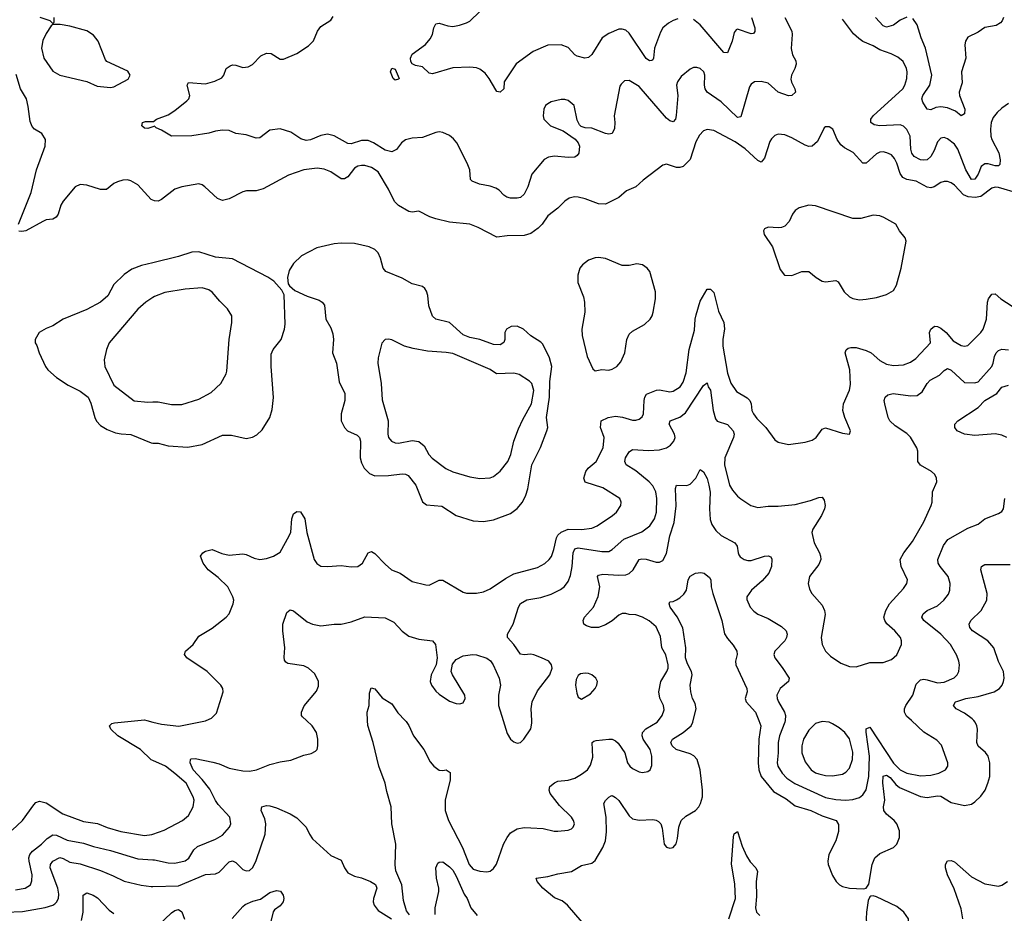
# Model space of a CAD drawing. Header units: inches. Extents: x 1834610 to 2027685, y 642842 to 774116.
# Tile 346 of 632: x 1959214 to 1965024, y 688862 to 694137. Entities that reach past the tile are written whole.
import ezdxf

# ---------------------------------------------------------------- set-up
doc = ezdxf.new("R2010")
doc.units = ezdxf.units.IN
doc.header["$MEASUREMENT"] = 0
for name, color, linetype in [('B9658', 7, 'Continuous'), ('B9659', 7, 'Continuous'), ('B9668', 7, 'Continuous'), ('B9669', 7, 'Continuous')]:
    doc.layers.add(name, color=color, linetype=linetype)

msp = doc.modelspace()

# ---------------------------------------------------------------- linework, layer by layer
at = {"layer": 'B9658', "color": 5}
for points, elevation in [([(1960000, 689764.3), (1959990, 689768.9), (1959926.6, 689830), (1959792.6, 689910), (1959751.3, 689950), (1959743.7, 689970), (1959757.2, 689982.8), (1959773.3, 689986.7), (1959911, 690000)], 380), ([(1959965, 690000), (1960000, 689991.2)], 380), ([(1959170, 689353.7), (1959231.1, 689410), (1959296.6, 689503.4), (1959310, 689515.6), (1959330, 689523.6), (1959370, 689513.6), (1959468.5, 689450), (1959590, 689403.5), (1959672.8, 689392.8), (1959730, 689369.4), (1959810, 689345.3), (1959950, 689322), (1959993.3, 689326.7), (1960000, 689329.1)], 380), ([(1959190, 689001.6), (1959246.6, 689010), (1959276.8, 689030), (1959286.1, 689053.9), (1959288.2, 689090), (1959270.5, 689170), (1959268.4, 689190), (1959273.6, 689210), (1959289.9, 689230.1), (1959341.6, 689270), (1959376.1, 689303.9), (1959410, 689324.7), (1959430, 689323), (1959494.5, 689294.5), (1959590, 689277.4), (1959650, 689255.9), (1959750, 689233.6), (1959910, 689184.8), (1960000, 689178.5)], 360), ([(1959130, 688869.5), (1959230, 688873.8), (1959363.5, 688896.5), (1959409.2, 688910.8), (1959421.3, 688918.7), (1959431.7, 688928.3), (1959442.3, 688950), (1959445.5, 688974.5), (1959439.6, 689010), (1959393.7, 689130), (1959396.2, 689150), (1959409.8, 689170), (1959450, 689191), (1959470, 689185.8), (1959510, 689164.6), (1959570, 689155.1), (1959690, 689115), (1959764.6, 689084.6), (1959830, 689051.2), (1959930, 689028.4), (1959990, 689019.7), (1960000, 689020)], 340), ([(1959579.2, 688820.8), (1959588.2, 688870), (1959588.4, 688970), (1959610, 688982.6), (1959648, 688970), (1959673.4, 688953.4), (1959741.7, 688881.7), (1959770, 688860.9)], 320)]:
    msp.add_lwpolyline(points, dxfattribs=dict(at, elevation=elevation))
at = {"layer": 'B9659', "color": 5}
for points, elevation in [([(1959333, 694153), (1959392, 694132), (1959410, 694114), (1959418, 694122), (1959418, 694150)], 380), ([(1959206.6, 692930), (1959282.2, 693117.8), (1959312.6, 693250), (1959363.6, 693390), (1959366.6, 693430), (1959344.5, 693464.5), (1959301.2, 693490), (1959287, 693507), (1959275.8, 693535.8), (1959264.6, 693624.6), (1959254, 693670), (1959218.4, 693730), (1959193.1, 693813.1)], 380), ([(1960000, 693504.5), (1959970, 693494), (1959950, 693497.2), (1959934, 693510), (1959939, 693530), (1959956.3, 693536.3), (1960000, 693536)], 360), ([(1960000, 693071.7), (1959990, 693076.3), (1959910, 693162.9), (1959870, 693185.6), (1959850, 693191.5), (1959822, 693190), (1959790, 693179.6), (1959770.3, 693169.7), (1959725.8, 693134.2), (1959690, 693135.8), (1959610, 693160.5), (1959570, 693165.1), (1959542, 693150), (1959470, 693065.6), (1959457.3, 693042.7), (1959440.4, 692990), (1959428.7, 692971.3), (1959410, 692960.7), (1959370, 692955.1), (1959350, 692946.3), (1959250, 692891.6), (1959227, 692887), (1959209.4, 692889.4)], 380), ([(1960000, 692702.9), (1959932.9, 692687.1), (1959875.6, 692664.4), (1959830, 692632.2), (1959770, 692574.7), (1959733.6, 692506.4), (1959690.1, 692469.9), (1959610, 692426.6), (1959470.6, 692370), (1959410, 692329.6), (1959370, 692314), (1959328.2, 692290), (1959304.7, 692250), (1959304.7, 692230), (1959314.9, 692214.9), (1959328.2, 692170), (1959366, 692090), (1959380.4, 692070), (1959430, 692025.3), (1959499.1, 691979.1), (1959570, 691944.9), (1959617.3, 691910), (1959634.5, 691874.5), (1959656.5, 691790), (1959667.5, 691767.5), (1959690, 691742), (1959730, 691719), (1959779.3, 691699.3), (1959812, 691692), (1959870, 691688.3), (1959990, 691638.6), (1960000, 691638.5)], 420), ([(1960000, 692496.8), (1959957.6, 692470), (1959911.1, 692428.9), (1959742, 692230), (1959725.7, 692190), (1959712.8, 692130), (1959715.3, 692090), (1959770, 691980.5), (1959890, 691887.4), (1959970, 691880.3), (1960000, 691880.6)], 440), ([(1959911, 690000), (1959950, 690003.8), (1959965, 690000)], 380)]:
    msp.add_lwpolyline(points, dxfattribs=dict(at, elevation=elevation))
at = {"layer": 'B9659', "color": 5, "elevation": 380}
msp.add_lwpolyline([(1959452, 694108), (1959410, 694108), (1959399.6, 694100.4), (1959370, 694055.3), (1959350, 694014), (1959342, 693970), (1959356.9, 693910), (1959410, 693832.7), (1959450, 693810.2), (1959610, 693772), (1959670, 693744.6), (1959750, 693736.5), (1959770, 693741.1), (1959854.8, 693785.2), (1959866.3, 693810), (1959852.5, 693832.5), (1959729, 693890), (1959719.5, 693899.5), (1959677, 694010), (1959650, 694046), (1959610, 694072.3), (1959510, 694098)], close=True, dxfattribs=at)
at = {"layer": 'B9668', "color": 5}
for points, elevation in [([(1960000, 689178.5), (1960010, 689177.8), (1960090, 689160.2), (1960130, 689158), (1960190, 689171.4), (1960211.7, 689188.3), (1960242.1, 689237.9), (1960262.6, 689257.4), (1960370, 689299.2), (1960410, 689323.6), (1960452, 689370), (1960459.3, 689390), (1960453.5, 689430), (1960385.5, 689505.5), (1960368.7, 689528.7), (1960334.9, 689594.9), (1960291.3, 689651.3), (1960237.8, 689710), (1960220.4, 689750), (1960220.9, 689770), (1960225.7, 689774.3), (1960250, 689775.8), (1960353.7, 689753.7), (1960390, 689744.1), (1960450, 689719.7), (1960490, 689711.2), (1960530, 689703.5), (1960570, 689702), (1960610.8, 689709.2), (1960690, 689741.3), (1960750, 689757), (1960813, 689767), (1960890, 689796.3), (1960934.8, 689805.2), (1960960.2, 689819.8), (1960969, 689830), (1960972.7, 689850), (1960972.3, 689890), (1960964.5, 689930), (1960939.6, 689970), (1960906.7, 690000)], 360), ([(1960000, 689991.2), (1960050, 689978.6), (1960152.1, 689967.9), (1960310, 689998.4), (1960313.6, 690000)], 380), ([(1961513.4, 688853.4), (1961496.6, 688876.6), (1961478, 688938), (1961468.5, 689030), (1961433.2, 689113.2), (1961428.7, 689148.7), (1961432.8, 689270), (1961409.8, 689390), (1961406, 689490), (1961380.7, 689580.7), (1961371.5, 689631.5), (1961333.5, 689730), (1961300.3, 689870), (1961268.3, 689971.7), (1961266.6, 690000)], 340), ([(1961488.8, 690000), (1961494.2, 689994.2), (1961510, 689970.4), (1961536.9, 689910), (1961599.1, 689830), (1961635.6, 689755.6), (1961657, 689730), (1961690, 689707.4), (1961710, 689704.9), (1961730, 689708.5), (1961754, 689694), (1961754.2, 689650), (1961725.1, 689530), (1961724.3, 689470), (1961745, 689410), (1961827.9, 689250), (1961866.1, 689150), (1961890, 689122.7), (1961929.8, 689110.2), (1961970, 689106.5), (1961990, 689111.8), (1962010, 689126), (1962027.9, 689152.1), (1962068.7, 689270), (1962089.8, 689310), (1962110, 689338.3), (1962150, 689360.2), (1962190, 689368), (1962230, 689367.8), (1962302.3, 689362.3), (1962367.1, 689347.1), (1962390, 689346.7), (1962450, 689352.7), (1962470, 689360.5), (1962480.9, 689370), (1962487.3, 689390), (1962482.4, 689410), (1962469.6, 689430), (1962398.5, 689498.5), (1962344.4, 689570), (1962338.3, 689590), (1962342.4, 689610), (1962370, 689633.1), (1962390, 689641.5), (1962450, 689649.2), (1962490, 689660.2), (1962530, 689682.8), (1962564, 689710), (1962582.6, 689737.4), (1962596, 689784), (1962593, 689870), (1962601.5, 689878.5), (1962616.6, 689883.4), (1962691, 689891), (1962710.1, 689890.1), (1962730, 689880.3), (1962746, 689866), (1962784.9, 689810), (1962800.9, 689750), (1962814.4, 689730), (1962830, 689717), (1962870, 689697.6), (1962890, 689692.7), (1962921.5, 689698.5), (1962934, 689710), (1962944.5, 689735.5), (1962943.5, 689790), (1962933.6, 689830), (1962893.6, 689890), (1962886.8, 689910), (1962889.8, 689930), (1962908, 689952), (1962976, 689990), (1962983.6, 690000)], 340), ([(1962066.3, 690000), (1962090, 689922.8), (1962110, 689890.8), (1962130, 689874.8), (1962150, 689866.8), (1962170, 689871), (1962189, 689890), (1962229.6, 689950.4), (1962236.2, 689983.8), (1962235.3, 690000)], 360), ([(1962533.6, 688810), (1962445.7, 688910), (1962415.5, 688935.5), (1962370, 688953.6), (1962301.7, 689010), (1962267.3, 689050), (1962262, 689070), (1962330, 689079.4), (1962390, 689095.3), (1962470, 689108.6), (1962530, 689144.7), (1962590, 689158.9), (1962610, 689173.7), (1962655, 689250), (1962670, 689290.8), (1962676, 689344), (1962674.2, 689430), (1962661.5, 689510), (1962670.9, 689529.1), (1962690, 689548.2), (1962704.6, 689555.4), (1962710, 689557.6), (1962730, 689545.7), (1962750, 689527.4), (1962810, 689437), (1962830, 689420.9), (1962870, 689412.3), (1962950, 689416.5), (1962970, 689413.1), (1962984, 689404), (1962996.4, 689390), (1963004.6, 689364.6), (1963017.1, 689270), (1963030, 689253.4), (1963050, 689246), (1963070, 689250.5), (1963087, 689273), (1963096.6, 689303.4), (1963103.5, 689370), (1963117.7, 689410), (1963144.7, 689435.3), (1963201.5, 689470), (1963220.8, 689490), (1963232.2, 689510), (1963243, 689550), (1963244.1, 689590), (1963229.2, 689710), (1963211.3, 689770), (1963191.4, 689791.4), (1963170, 689802.9), (1963087.6, 689830), (1963064.9, 689850), (1963056.5, 689870), (1963065.3, 689890), (1963130, 689930.1), (1963177, 689970), (1963186.4, 689990), (1963188.8, 690000)], 320), ([(1963575.8, 690000), (1963587.2, 689970), (1963575.4, 689890), (1963572.4, 689750), (1963576.1, 689710), (1963590.1, 689670.1), (1963661.3, 689581.3), (1963737.8, 689537.8), (1963790, 689496.9), (1963882, 689470), (1963950, 689437.6), (1964031.7, 689410), (1964046.8, 689386.8), (1964046.2, 689346.2), (1964029.4, 689290), (1963989.3, 689210), (1963982.9, 689170), (1963985.4, 689150), (1964010, 689086.4), (1964031.4, 689050), (1964050.8, 689030.8), (1964070, 689019.7), (1964110, 689011), (1964193.6, 689006.4), (1964209.6, 689010.4), (1964225.7, 689034.3), (1964244.5, 689150), (1964261.1, 689190), (1964290, 689215.5), (1964370, 689250.3), (1964390, 689270.4), (1964406, 689310), (1964405.7, 689350), (1964390.7, 689390), (1964374, 689410), (1964328.5, 689448.5), (1964313.8, 689470), (1964311.9, 689490), (1964319.4, 689530), (1964306.7, 689633.3), (1964310, 689671.6), (1964330, 689677.3), (1964350, 689663.3), (1964383.6, 689623.6), (1964406, 689606), (1964530, 689552.8), (1964570, 689546.3), (1964630, 689556.4), (1964650, 689553.2), (1964710, 689517.4), (1964790, 689498.6), (1964830, 689507.3), (1964850, 689520.7), (1964886.4, 689553.6), (1964910.6, 689590), (1964927.9, 689630), (1964938.2, 689670), (1964939.8, 689750), (1964929.8, 689790), (1964912.5, 689812.5), (1964869.9, 689849.9), (1964861.4, 689870), (1964866.6, 689950), (1964863.1, 689970), (1964853.1, 689990), (1964843.6, 690000)], 320), ([(1963730.5, 690000), (1963729.5, 689990), (1963697.4, 689910), (1963690.7, 689870), (1963690.7, 689810), (1963684.1, 689750), (1963688.8, 689730), (1963712.7, 689690), (1963740.2, 689660.2), (1963788, 689628), (1963970, 689545.3), (1964030, 689533.9), (1964090, 689530.8), (1964130, 689534.3), (1964170, 689546), (1964190, 689561.5), (1964208.7, 689591.3), (1964225.2, 689670), (1964228.7, 689790), (1964209.1, 689930.9), (1964210, 689951.3), (1964230, 689962), (1964370, 689748.8), (1964410, 689708.5), (1964450, 689690.1), (1964530, 689673.5), (1964590, 689676.9), (1964638, 689690), (1964677, 689710), (1964691.6, 689730), (1964691.5, 689750), (1964654.6, 689854.6), (1964625.3, 689885.3), (1964550, 689932.1), (1964476.1, 690000)], 340), ([(1960000, 689329.1), (1960066.6, 689353.4), (1960174.5, 689410), (1960210, 689439.3), (1960236.8, 689490), (1960242.8, 689530), (1960237.4, 689550), (1960195.7, 689630), (1960130, 689688.4), (1960074.8, 689730), (1960000, 689764.3)], 380), ([(1960000, 689020), (1960150, 689024.5), (1960310, 689091.8), (1960370, 689094.9), (1960390, 689106), (1960450, 689166.7), (1960470, 689171.5), (1960490, 689162), (1960530, 689120.3), (1960550, 689113.1), (1960570, 689115.8), (1960590, 689133), (1960610, 689173.4), (1960662.5, 689330), (1960666.5, 689390), (1960660.4, 689420.4), (1960639.1, 689470), (1960642, 689490), (1960670, 689498.9), (1960690, 689496.1), (1960730, 689485.3), (1960810.6, 689450), (1960850, 689426.7), (1960904.4, 689370), (1960923.1, 689330), (1960942.5, 689302.5), (1961050, 689204.2), (1961110, 689175.5), (1961130.3, 689130), (1961150, 689102), (1961190, 689081.1), (1961231.5, 689071.5), (1961284.7, 689050), (1961312.7, 689032.7), (1961322, 689010), (1961302, 688950), (1961299.3, 688930), (1961306.4, 688910), (1961330, 688879.5), (1961408, 688830)], 340), ([(1963399.5, 688830), (1963438.3, 688950), (1963434.2, 689034.2), (1963414.8, 689154.8), (1963425.8, 689314.2), (1963430, 689331), (1963450, 689346), (1963478, 689258), (1963502, 689202), (1963525.3, 689165.3), (1963558.3, 689130), (1963567.8, 689110), (1963559, 689050), (1963561.7, 688961.7), (1963555.6, 688895.6), (1963562.3, 688870), (1963582, 688850)], 280), ([(1961665.2, 688854.8), (1961665.5, 688894.5), (1961687.9, 688992.1), (1961688, 689010), (1961674, 689070), (1961669.3, 689130.7), (1961682, 689158), (1961690, 689164.7), (1961710, 689166), (1961750, 689137.1), (1961770, 689116.4), (1961790, 689081.6), (1961835.8, 688975.8), (1961853.8, 688950), (1961875.3, 688895.3), (1961913.8, 688850)], 320), ([(1964780.5, 688830), (1964770.6, 688889.4), (1964727.5, 689007.5), (1964689, 689090), (1964676.9, 689130), (1964676.9, 689150), (1964690, 689172.4), (1964710, 689174.6), (1964730, 689166.3), (1964830, 689076.8), (1964910, 689037.1), (1964990, 689022.8), (1965010, 689028.1), (1965042.6, 689050)], 280), ([(1960468.2, 688831.8), (1960530, 688903.1), (1960545.1, 688914.9), (1960590, 688933.8), (1960634.3, 688945.7), (1960690, 688985.7), (1960730, 688996.4), (1960752.4, 688992.4), (1960768.6, 688968.6), (1960771.8, 688950), (1960768.7, 688930), (1960750, 688906.3), (1960717.3, 688882.7), (1960708.8, 688871.2), (1960690.2, 688789.8)], 320), ([(1960030, 688790.2), (1960110, 688865.2), (1960130, 688878.8), (1960150, 688885.3), (1960170, 688870.4), (1960187.1, 688827.1)], 320)]:
    msp.add_lwpolyline(points, dxfattribs=dict(at, elevation=elevation))
for points, elevation in [([(1963950, 689994.7), (1963910, 689982), (1963870, 689943.5), (1963838.6, 689890), (1963830.2, 689850), (1963829.2, 689810), (1963850, 689757.1), (1963885.3, 689710), (1963910, 689692.3), (1963930, 689685), (1963970, 689676.2), (1964010, 689673.6), (1964070, 689684.2), (1964090, 689696.1), (1964110, 689718.7), (1964128.1, 689770), (1964130, 689814), (1964110, 689891.6), (1964083.1, 689930), (1964050, 689957.2), (1964010, 689981), (1963990, 689989.7)], 360), ([(1964250, 688965.1), (1964236.8, 688963.2), (1964230, 688959), (1964221.5, 688938.5), (1964210.3, 688870), (1964209, 688829), (1964217.1, 688750), (1964238, 688718), (1964264.6, 688704.6), (1964290, 688700.3), (1964330, 688706.9), (1964390, 688734.8), (1964438.8, 688770), (1964458.2, 688801.8), (1964458.8, 688830), (1964431.1, 688870), (1964390, 688903.5), (1964270, 688958.9)], 320)]:
    msp.add_lwpolyline(points, close=True, dxfattribs=dict(at, elevation=elevation))
at = {"layer": 'B9669', "color": 5}
for points, elevation in [([(1960000, 693536), (1960004, 693536), (1960022, 693550), (1960090, 693576.4), (1960130, 693601.3), (1960201.1, 693658.9), (1960211.5, 693670), (1960218, 693690), (1960202.9, 693750), (1960210, 693766), (1960310, 693758.3), (1960366.3, 693773.7), (1960406.6, 693793.4), (1960417.6, 693810), (1960431.5, 693848.5), (1960454.9, 693865.1), (1960470, 693870.3), (1960490, 693868.4), (1960530, 693854.4), (1960561.7, 693858.3), (1960586.7, 693873.3), (1960636.6, 693923.4), (1960670, 693938.7), (1960698, 693938), (1960750, 693904.9), (1960770, 693904.9), (1960850, 693937.1), (1960918, 693982), (1960947.1, 694012.9), (1960971.8, 694070), (1960990, 694096.3), (1961050, 694134.9), (1961064.1, 694155.9)], 360), ([(1963729, 694150), (1963770.3, 694070), (1963772.9, 694050), (1963766.4, 693966.4), (1963775.3, 693930), (1963794.4, 693894.4), (1963795.4, 693875.4), (1963787.9, 693850), (1963767.6, 693810), (1963765.4, 693785.4), (1963768.1, 693768.1), (1963787.7, 693730), (1963792.7, 693710), (1963770, 693689.6), (1963750, 693687), (1963690, 693709.8), (1963630, 693762.7), (1963590, 693772.6), (1963550, 693769.6), (1963530, 693757), (1963519.9, 693740.1), (1963470, 693564.5), (1963450, 693559.7), (1963352.5, 693652.5), (1963270.9, 693710), (1963258.7, 693730), (1963255, 693750), (1963256.9, 693810), (1963251.5, 693830), (1963230, 693849.6), (1963210, 693855.4), (1963190, 693854.3), (1963170, 693845.1), (1963117.5, 693802.5), (1963096, 693770), (1963090.3, 693750), (1963098, 693690), (1963088.2, 693571.8), (1963083.7, 693550), (1963070, 693535.1), (1963050, 693539.8), (1963030, 693556), (1962870, 693742.6), (1962810, 693778), (1962783.4, 693776.6), (1962762.6, 693757.4), (1962755.8, 693744.2), (1962721.5, 693570), (1962726.7, 693530), (1962724.8, 693495.2), (1962710, 693465.6), (1962690, 693461.3), (1962670, 693465.1), (1962590, 693497.7), (1962550, 693499.6), (1962527.7, 693507.7), (1962517.2, 693517.2), (1962503.9, 693543.9), (1962486.6, 693630), (1962450, 693659.5), (1962430, 693666), (1962410, 693665.2), (1962350, 693652.3), (1962330, 693641.2), (1962316, 693630), (1962306.8, 693610), (1962302.8, 693570), (1962307.3, 693550), (1962346.8, 693510), (1962420.4, 693480.4), (1962492.3, 693432.3), (1962510.3, 693410.3), (1962517.1, 693390), (1962513, 693350), (1962504.4, 693335.6), (1962490, 693326.3), (1962450, 693324.5), (1962369.3, 693330.7), (1962334.9, 693325.1), (1962308.6, 693311.4), (1962235.2, 693224.8), (1962212, 693150), (1962191.8, 693108.2), (1962170, 693087.9), (1962150, 693082.8), (1962110, 693084.2), (1962089.3, 693090), (1962070, 693100.5), (1962042.9, 693130), (1962023.1, 693143.1), (1961990, 693154.8), (1961926.6, 693166.6), (1961883.3, 693183.3), (1961874.2, 693194.2), (1961869.7, 693250), (1961854.3, 693290), (1961793, 693410), (1961774.2, 693434.2), (1961750, 693454), (1961710, 693471.5), (1961690, 693474.7), (1961670, 693471.3), (1961590, 693441.1), (1961530, 693437.4), (1961490, 693427.8), (1961466, 693410), (1961438, 693370), (1961410, 693357.4), (1961370, 693366.8), (1961302, 693410), (1961270, 693423.7), (1961230, 693425), (1961170, 693403.9), (1961150, 693405.4), (1961070, 693452.4), (1961030, 693462.3), (1960990, 693453.7), (1960930, 693427.8), (1960904.7, 693424.7), (1960873.6, 693433.6), (1960814.1, 693474.1), (1960750, 693492.8), (1960690, 693484.2), (1960630, 693440.5), (1960610, 693437.6), (1960550, 693456.9), (1960490, 693466), (1960450, 693482.4), (1960410, 693485.6), (1960370, 693479.5), (1960330, 693467), (1960230, 693451.6), (1960110, 693449.6), (1960050, 693486), (1960019, 693499), (1960010, 693508), (1960000, 693504.5)], 360), ([(1963096.9, 694143.1), (1963070, 694133), (1963042.4, 694117.6), (1963010, 694089.6), (1962995.8, 694064.2), (1962960.2, 693970), (1962954.6, 693910), (1962950, 693899.3), (1962943.4, 693896.6), (1962930, 693895.1), (1962910, 693907.3), (1962810, 694057.3), (1962790, 694074.8), (1962770, 694081.7), (1962750, 694081.7), (1962690, 694055.6), (1962651.7, 694030), (1962590, 693931.2), (1962570, 693913.3), (1962549.1, 693910.9), (1962502.7, 693922.7), (1962489.7, 693930), (1962450, 693972.3), (1962409, 693989), (1962330, 693987.1), (1962244.9, 693950), (1962143.3, 693876.6), (1962072, 693770), (1962070, 693728.7), (1962050, 693709), (1962030, 693714), (1962022.9, 693722.9), (1961984, 693790), (1961960.8, 693820.8), (1961930, 693845.1), (1961910, 693853.6), (1961870, 693857.5), (1961770, 693852.2), (1961650, 693816.8), (1961630, 693821.1), (1961590, 693859.1), (1961550, 693866.4), (1961530, 693876.3), (1961521.4, 693890), (1961519.7, 693910), (1961530, 693932.7), (1961607.6, 693990), (1961636.6, 694023.4), (1961649.7, 694050), (1961658, 694090), (1961670, 694113), (1961690, 694117), (1961740.5, 694100.5), (1961770, 694096.9), (1961810, 694104.2), (1961850, 694118.5), (1961870.9, 694129.1), (1961930, 694184.6)], 340), ([(1963533.2, 694150), (1963551.3, 694090), (1963552.8, 694067.3), (1963543.8, 694056.2), (1963530, 694053.3), (1963450, 694080.7), (1963442.3, 694077.7), (1963430, 694062), (1963419.1, 694010), (1963390, 693940.7), (1963370, 693944), (1963230, 694107.1), (1963190, 694138.3)], 340), ([(1965050, 693642.9), (1965010, 693615.6), (1964983, 693590), (1964959.2, 693560.8), (1964946.7, 693530), (1964942, 693490), (1964945.3, 693450), (1964950.3, 693430), (1964991.6, 693351.6), (1964999.4, 693310), (1964997.7, 693282.3), (1964990, 693274.3), (1964970, 693274.6), (1964930, 693286.6), (1964910, 693287), (1964888.7, 693271.3), (1964870, 693225.7), (1964850, 693196), (1964830, 693194.8), (1964797.6, 693250), (1964750, 693373.6), (1964730, 693402.3), (1964690, 693434.4), (1964670, 693441.5), (1964650, 693437.3), (1964630, 693416.9), (1964610, 693365.1), (1964590, 693329.7), (1964569.1, 693310.9), (1964550, 693307.6), (1964530, 693310.8), (1964492.6, 693330), (1964479.5, 693350), (1964472.8, 693372.8), (1964469, 693450), (1964450, 693489.7), (1964430, 693508.7), (1964410, 693516.2), (1964290.5, 693510.5), (1964257.3, 693517.3), (1964236.9, 693530), (1964237.2, 693550), (1964249.8, 693570), (1964425.7, 693730), (1964437.5, 693750), (1964449, 693790), (1964451.7, 693830), (1964447.4, 693850), (1964428.2, 693890), (1964396.3, 693916.3), (1964356.4, 693936.5), (1964290, 693958.8), (1964250, 693982.9), (1964190, 694009), (1964166.3, 694026.3), (1964134.2, 694054.2), (1964070, 694139.6)], 360), ([(1964450, 694152.4), (1964410, 694134), (1964370, 694105.3), (1964330, 694092.8), (1964310, 694100.9), (1964263.9, 694150)], 340), ([(1965018.7, 694150), (1965012.4, 694130), (1965002.3, 694117.7), (1964977, 694103), (1964910, 694091.8), (1964870, 694062.8), (1964810, 694033.3), (1964795.9, 694010), (1964791, 693989), (1964796.4, 693910), (1964772.3, 693830), (1964775.9, 693764.1), (1964758, 693710), (1964760.2, 693690), (1964791.4, 693610), (1964790, 693581.2), (1964770.4, 693569.6), (1964736.4, 693596.4), (1964690, 693617.4), (1964650, 693623), (1964621.2, 693618.8), (1964590, 693605.7), (1964570, 693608.2), (1964543.1, 693650), (1964536.8, 693670), (1964543.7, 693690), (1964584.7, 693750), (1964597.3, 693810), (1964559.4, 693970), (1964534.1, 694030), (1964510, 694107.6), (1964484.1, 694144.1)], 340), ([(1965109.4, 693110.6), (1964990, 693145.9), (1964970, 693147.8), (1964950, 693143.4), (1964885.8, 693094.2), (1964852.9, 693087.1), (1964810.5, 693090.6), (1964783.2, 693103.2), (1964730, 693159.8), (1964710, 693175), (1964690, 693182.3), (1964670, 693182.2), (1964650, 693175.6), (1964610, 693150.5), (1964590, 693143.8), (1964570, 693147.9), (1964504.1, 693184.1), (1964450, 693193.7), (1964425.7, 693205.7), (1964409.6, 693229.6), (1964390.5, 693290), (1964376.9, 693316.9), (1964358.5, 693338.5), (1964332, 693352), (1964310, 693356.8), (1964290, 693354.8), (1964270, 693345), (1964210, 693290.8), (1964190, 693289.8), (1964132.4, 693352.4), (1964081.1, 693381.1), (1964059, 693399), (1964038.2, 693430), (1964011.5, 693490), (1963990, 693505.1), (1963970, 693504.5), (1963962, 693498), (1963921.5, 693418.5), (1963890, 693389.7), (1963870, 693388.7), (1963850, 693396), (1963770, 693440.5), (1963730, 693456.8), (1963690, 693462.3), (1963670, 693454), (1963650, 693434.7), (1963641.1, 693418.9), (1963610, 693319.3), (1963590, 693296.3), (1963570, 693305.1), (1963494.3, 693374.3), (1963435.7, 693415.7), (1963310, 693483.5), (1963270, 693488.3), (1963250, 693481.1), (1963224.6, 693455.4), (1963203.6, 693416.4), (1963170, 693312.4), (1963130, 693270.8), (1963110, 693264), (1963090, 693264.8), (1963030, 693284.5), (1963010, 693278), (1962893, 693190), (1962850.5, 693150), (1962793.9, 693126.1), (1962750, 693088.2), (1962670, 693047.6), (1962630, 693049.8), (1962550, 693079.8), (1962510, 693089.8), (1962488.1, 693091.9), (1962456.2, 693083.8), (1962430, 693066.3), (1962390, 693025.4), (1962330, 692978.7), (1962298, 692930), (1962274, 692906), (1962230, 692874.5), (1962190, 692863), (1962090, 692862), (1962030, 692854), (1961919.3, 692910), (1961870, 692929.7), (1961750, 692941.5), (1961670, 692960.8), (1961633.8, 692973.8), (1961570, 693007.8), (1961530, 693001), (1961510, 693005), (1961450, 693040.5), (1961425, 693065), (1961390, 693137.2), (1961330, 693238.5), (1961290, 693264.4), (1961250, 693275.7), (1961230, 693276.5), (1961210, 693272.3), (1961190, 693260.3), (1961150.1, 693209.9), (1961130, 693197.4), (1961110, 693197.4), (1961050, 693239.2), (1961010, 693254), (1960970, 693259.8), (1960890, 693250.8), (1960800.9, 693219.1), (1960650, 693138.2), (1960610, 693126.6), (1960552.9, 693127.1), (1960530, 693121.7), (1960450, 693079), (1960410, 693069.8), (1960381.3, 693081.3), (1960307, 693150), (1960290, 693162.4), (1960270, 693168), (1960170, 693150.8), (1960130, 693136.1), (1960050, 693075.1), (1960030, 693066), (1960010, 693067.1), (1960000, 693071.7)], 380), ([(1960000, 691638.5), (1960030, 691638.2), (1960090, 691621.6), (1960206.1, 691613.9), (1960290, 691629), (1960410, 691685.6), (1960463.8, 691683.8), (1960550, 691665.7), (1960587, 691673), (1960612.3, 691687.7), (1960644.1, 691715.9), (1960690.7, 691789.3), (1960703.6, 691836.4), (1960712.2, 691907.8), (1960697.4, 692090), (1960697.8, 692162.2), (1960709, 692191), (1960757.7, 692250), (1960777.2, 692310), (1960779.5, 692340.5), (1960773.8, 692513.8), (1960761.5, 692541.5), (1960713.7, 692593.7), (1960677.2, 692617.2), (1960470, 692726.4), (1960370, 692734.9), (1960270, 692766.2), (1960230, 692765.8), (1960150, 692738.4), (1960000, 692702.9)], 420), ([(1960000, 691880.6), (1960030, 691880.9), (1960110, 691866), (1960170, 691865.3), (1960270, 691897.1), (1960343.9, 691936.1), (1960400.9, 691990), (1960433, 692047), (1960436.6, 692063.4), (1960449.8, 692250.2), (1960466, 692350), (1960465.1, 692390), (1960440.7, 692430), (1960395.3, 692475.3), (1960350, 692529.4), (1960330, 692542), (1960290, 692553.6), (1960190, 692547.1), (1960070, 692526.9), (1960010, 692503.1), (1960000, 692496.8)], 440), ([(1960313.6, 690000), (1960345.8, 690014.2), (1960375.3, 690044.7), (1960414, 690170), (1960411.6, 690190), (1960401.6, 690210), (1960320.5, 690290), (1960199.5, 690370), (1960187.3, 690390), (1960192, 690410), (1960237, 690450), (1960270, 690499.1), (1960350, 690545.5), (1960432.7, 690610), (1960450, 690631), (1960474.5, 690690), (1960477, 690710), (1960472, 690730), (1960442.4, 690790), (1960384.9, 690844.9), (1960325.6, 690890), (1960296, 690930), (1960281.2, 690970), (1960294, 690990), (1960310, 691000.7), (1960350, 691010.4), (1960406.9, 690986.9), (1960450, 690976.9), (1960530, 690983.7), (1960550, 690979.5), (1960598.2, 690958.2), (1960630, 690951.7), (1960670, 690957.1), (1960712.3, 690970), (1960750, 690994.4), (1960803.7, 691090), (1960813.1, 691113.1), (1960820.4, 691190), (1960830, 691220.7), (1960850, 691234.9), (1960870, 691232.7), (1960896.5, 691190), (1960907.7, 691110), (1960951.3, 690951.3), (1960966.8, 690926.8), (1960990, 690911.8), (1961030, 690908.8), (1961110, 690914.9), (1961170, 690908), (1961210, 690910.3), (1961236.9, 690930), (1961270, 690990.4), (1961290, 690997.4), (1961310, 690986.9), (1961370, 690922.6), (1961407, 690890), (1961459.3, 690870), (1961530, 690821.1), (1961610, 690801.3), (1961630, 690800.3), (1961690, 690828.7), (1961710, 690828.9), (1961830, 690758.9), (1961850, 690753.1), (1961910, 690751.7), (1961950, 690759.5), (1961990, 690776.9), (1962080.8, 690839.2), (1962130, 690865.5), (1962270, 690903.9), (1962313.2, 690926.8), (1962338.9, 690950), (1962351.4, 690968.6), (1962366.1, 691010), (1962382.1, 691077.9), (1962390, 691094.2), (1962410, 691112.5), (1962450, 691129.5), (1962530, 691127.3), (1962590, 691136.1), (1962622.6, 691150), (1962713, 691210), (1962736.3, 691230), (1962761.3, 691270), (1962763, 691290), (1962755.6, 691310), (1962654.2, 691374.2), (1962550, 691407.9), (1962542.3, 691430), (1962554, 691470), (1962569.1, 691490.9), (1962614.8, 691530), (1962657.2, 691610), (1962663.5, 691670), (1962640.5, 691730), (1962644.4, 691770), (1962685.6, 691790), (1962730, 691796.6), (1962770.8, 691790.8), (1962830, 691773.4), (1962850, 691772.6), (1962870, 691778.3), (1962888, 691792), (1962896, 691810), (1962898.2, 691890), (1962902.1, 691910), (1962913.3, 691926.7), (1962971.1, 691951.1), (1962990, 691952.9), (1963050, 691940.6), (1963070, 691944.1), (1963112, 691970), (1963130, 691997.4), (1963146.5, 692053.5), (1963164.6, 692190), (1963196.4, 692303.6), (1963199.6, 692370), (1963205, 692395), (1963230, 692476.4), (1963270, 692546), (1963290, 692547.3), (1963310, 692526.8), (1963336.7, 692416.7), (1963369.1, 692350), (1963372.2, 692312.2), (1963363.4, 692250), (1963364.1, 692210), (1963391.6, 692051.6), (1963411.1, 691991.1), (1963443.2, 691943.2), (1963505.9, 691905.9), (1963522.8, 691890), (1963531.1, 691870), (1963535.2, 691830), (1963545, 691810), (1963563.3, 691783.3), (1963616.5, 691730), (1963670, 691656.4), (1963690, 691643.1), (1963750, 691630.3), (1963850, 691642.6), (1963890, 691655.8), (1963914, 691670), (1963950, 691719.3), (1963970, 691728.8), (1964070, 691696.9), (1964110, 691690.8), (1964116.9, 691710), (1964083.1, 691790), (1964072.1, 691830), (1964076, 691870), (1964109.8, 691950.2), (1964116.6, 691983.4), (1964113.7, 692070), (1964086, 692170), (1964091.8, 692188.2), (1964102.6, 692197.4), (1964117.8, 692202.2), (1964150, 692202), (1964210, 692185.1), (1964238, 692170), (1964290, 692124.6), (1964330, 692103.2), (1964370, 692095.2), (1964430, 692100.2), (1964470, 692116), (1964502.1, 692137.9), (1964589.6, 692230), (1964583.5, 692290), (1964591.1, 692310), (1964612.2, 692327.8), (1964630, 692327.1), (1964650, 692316.3), (1964681.5, 692290), (1964722.2, 692242.2), (1964770, 692214), (1964790, 692210.2), (1964810, 692214.9), (1964886.2, 692290), (1964898.6, 692310), (1964919.9, 692370), (1964925.3, 692470), (1964931.2, 692490), (1964950, 692518), (1964970, 692519.1), (1965003.8, 692490), (1965104.4, 692424.4)], 380), ([(1962235.3, 690000), (1962231.2, 690068.8), (1962238, 690110), (1962270, 690174.9), (1962342, 690270), (1962357, 690310), (1962352.7, 690330), (1962337.2, 690350), (1962294, 690370), (1962248.2, 690388.2), (1962230, 690391.1), (1962190, 690387.6), (1962170, 690392), (1962130, 690449.3), (1962092, 690490), (1962091.6, 690510), (1962126, 690570), (1962156.8, 690670), (1962170, 690690.3), (1962206.7, 690713.3), (1962290, 690727.1), (1962350, 690747.2), (1962405.8, 690774.2), (1962428.2, 690791.8), (1962450, 690821.6), (1962463.3, 690856.7), (1962474.3, 690910), (1962479.5, 690990), (1962490, 691014.7), (1962510, 691019.8), (1962650, 690998.8), (1962690, 690999), (1962710, 691010.3), (1962779.8, 691070), (1962885.4, 691114.6), (1962932.9, 691150), (1962959.4, 691190), (1962972.1, 691230), (1962974.3, 691310), (1962967.5, 691350), (1962950, 691385.4), (1962928.7, 691410), (1962850, 691473.6), (1962793.6, 691510), (1962785.3, 691530), (1962789.8, 691550), (1962810, 691587), (1962830, 691600.8), (1962924.9, 691595.1), (1962990, 691597.5), (1963030, 691609), (1963053.6, 691626.4), (1963074.5, 691650), (1963081.4, 691670), (1963078.4, 691690), (1963047.2, 691750), (1963051.6, 691770), (1963110, 691791.9), (1963143.7, 691816.3), (1963250, 691978.8), (1963270, 691994), (1963277.6, 691970), (1963290.1, 691950.1), (1963305.9, 691830), (1963320.7, 691780.7), (1963330, 691767.8), (1963390, 691747.8), (1963423.6, 691710), (1963430.2, 691690), (1963426, 691670), (1963375.9, 691550), (1963373.1, 691510), (1963402.2, 691390), (1963420, 691360), (1963450, 691325.3), (1963468.6, 691308.6), (1963529.4, 691269.4), (1963570, 691257.3), (1963630, 691266.3), (1963690, 691266), (1963790, 691276.1), (1963880.3, 691299.7), (1963930, 691317.6), (1963950, 691318), (1963962, 691302), (1963967, 691270), (1963962.6, 691250), (1963944.9, 691210), (1963893.8, 691130), (1963889.1, 691110), (1963901.5, 691050), (1963933.1, 690990), (1963940.3, 690970), (1963941.1, 690950), (1963930, 690920.9), (1963874.4, 690850), (1963866.7, 690810), (1963875.1, 690775.1), (1963888, 690750), (1963950, 690680.5), (1963963.6, 690650), (1963966.4, 690626.4), (1963943.6, 690490), (1963950.3, 690450), (1963968.8, 690410), (1963999.5, 690379.5), (1964059.2, 690339.2), (1964110, 690318.9), (1964150, 690316.4), (1964230, 690343.1), (1964310, 690342), (1964358.8, 690361.2), (1964390, 690387.7), (1964417.6, 690450), (1964417.6, 690470), (1964411.3, 690490), (1964378.3, 690530), (1964331.4, 690571.4), (1964318.5, 690590), (1964314.2, 690610), (1964324.2, 690650), (1964346.2, 690690), (1964430, 690780.3), (1964449.7, 690810), (1964452.6, 690830), (1964416.4, 690910), (1964409.8, 690950), (1964430.7, 690989.3), (1964482.2, 691057.8), (1964550, 691174), (1964593, 691270), (1964598, 691290), (1964600.7, 691350), (1964627, 691410), (1964624.5, 691430), (1964613.4, 691453.4), (1964595.1, 691470), (1964530, 691507.8), (1964514.3, 691530), (1964513.7, 691590), (1964508.3, 691610), (1964470, 691673.3), (1964450, 691695.1), (1964380.6, 691740.6), (1964348.5, 691770), (1964339.2, 691790), (1964318.7, 691870), (1964316.2, 691890), (1964320.9, 691910), (1964336.6, 691923.4), (1964368.8, 691931.2), (1964470, 691916.3), (1964510, 691919.7), (1964539, 691941), (1964570, 691990.4), (1964587.6, 692010), (1964641.7, 692038.3), (1964670, 692067.2), (1964690, 692078.5), (1964710, 692069.1), (1964790, 691995.5), (1964850, 691993), (1964870, 692000.1), (1964949.9, 692090), (1964958.7, 692110), (1964965.9, 692150), (1964975.7, 692170), (1964990, 692183.9), (1965010, 692193), (1965050, 692188.1)], 360), ([(1965038.8, 691670), (1965010, 691684.3), (1964970, 691692.8), (1964850, 691682.5), (1964789, 691690), (1964746.6, 691710), (1964732.3, 691730), (1964732.3, 691750), (1964749.3, 691770), (1964870, 691848.2), (1964908.6, 691890), (1964981.1, 691930), (1965010, 691967.4), (1965050, 691980.7)], 340), ([(1962983.6, 690000), (1963006.2, 690030), (1963017.1, 690062.9), (1963012.8, 690090), (1962992, 690132), (1962985.8, 690170), (1962996.4, 690230), (1963032.8, 690290), (1963040.3, 690310), (1963039.8, 690330), (1963027.4, 690387.4), (1963003.5, 690430), (1962996.2, 690496.2), (1962970, 690553.1), (1962929, 690589), (1962890, 690611.4), (1962850, 690624.6), (1962810, 690626.3), (1962790, 690632.6), (1962770, 690632.2), (1962750, 690623.2), (1962710.8, 690589.2), (1962670, 690565.8), (1962630, 690549.8), (1962589, 690550), (1962559.2, 690559.2), (1962542.9, 690570), (1962538.9, 690590), (1962547.1, 690610), (1962599.7, 690670), (1962627.6, 690732.4), (1962637.3, 690790), (1962624.2, 690850), (1962630, 690858), (1962655.3, 690864.7), (1962750, 690858.2), (1962790, 690861), (1962810, 690868), (1962833.3, 690890), (1962869.8, 690950), (1962885.4, 690954.6), (1962910, 690952.9), (1962970, 690934.2), (1962990, 690934.9), (1963010, 690944.6), (1963030, 690985.5), (1963050.9, 691090), (1963076, 691170), (1963086.9, 691266.9), (1963084.4, 691370), (1963089.7, 691390), (1963150, 691388.4), (1963170, 691395.2), (1963204.2, 691430), (1963230, 691483), (1963250, 691468.2), (1963270, 691428.4), (1963281.4, 691390), (1963289, 691349), (1963283.6, 691250), (1963287.7, 691187.7), (1963297.8, 691157.8), (1963321.8, 691121.8), (1963353.2, 691093.2), (1963434.9, 691050), (1963448.8, 691030), (1963452.8, 690990), (1963458, 690978), (1963466.4, 690966.4), (1963490, 690951.5), (1963510, 690945.2), (1963530, 690945.4), (1963610, 690970.2), (1963631.7, 690971.7), (1963645.8, 690965.8), (1963653.2, 690953.2), (1963651.2, 690910), (1963634.2, 690870), (1963594.9, 690825.1), (1963531.5, 690770), (1963505.5, 690730), (1963505.8, 690714.2), (1963525.3, 690670), (1963545.9, 690645.9), (1963570, 690627.7), (1963630, 690602.7), (1963710, 690556.3), (1963736.9, 690530), (1963742.9, 690510), (1963739.3, 690490), (1963729.2, 690470), (1963669.3, 690410.7), (1963664.2, 690390), (1963670.3, 690370), (1963714.1, 690314.1), (1963754, 690250), (1963750.3, 690230), (1963702.3, 690190), (1963682.4, 690150), (1963683.2, 690130), (1963691.3, 690110), (1963726.7, 690050), (1963733.7, 690030), (1963730.5, 690000)], 340), ([(1964476.1, 690000), (1964446.8, 690026.8), (1964434.7, 690050), (1964434.5, 690070), (1964442.7, 690090), (1964485.3, 690150), (1964505, 690215), (1964530, 690239.6), (1964550, 690243.6), (1964570, 690241.3), (1964630, 690223.5), (1964670, 690225.8), (1964728.3, 690251.7), (1964745.7, 690270), (1964755.6, 690290), (1964760.3, 690330), (1964756.1, 690350), (1964743.6, 690383.6), (1964706.8, 690450), (1964650, 690510.7), (1964548.5, 690590), (1964538, 690610), (1964546, 690630), (1964569.7, 690650), (1964630, 690678), (1964666.6, 690710), (1964694.1, 690745.9), (1964702.2, 690770), (1964703.9, 690810), (1964693.3, 690850), (1964646.2, 690910), (1964634.5, 690930), (1964632, 690950), (1964665.8, 691034.2), (1964691.1, 691068.9), (1964810, 691135.3), (1964870, 691160.3), (1964910, 691191.6), (1964990, 691221.6), (1965010, 691234), (1965019.6, 691250), (1965028.4, 691310)], 340), ([(1964843.6, 690000), (1964834, 690010), (1964790, 690043.9), (1964739.7, 690070), (1964724.7, 690090), (1964735.6, 690110), (1964750, 690115.5), (1964798, 690130), (1964870, 690142), (1964963.6, 690170), (1964996.3, 690190), (1965011.2, 690210), (1965018.9, 690230), (1965022.6, 690250), (1965018.9, 690290), (1964989.1, 690349.1), (1964962.2, 690430), (1964927.1, 690470), (1964837.4, 690530), (1964820.4, 690550), (1964816, 690570), (1964826.6, 690590), (1964888.5, 690650), (1964920.8, 690710), (1964922.5, 690750), (1964885.4, 690890), (1964889.6, 690910), (1964910, 690920.5), (1965058, 690922)], 320), ([(1963188.8, 690000), (1963205.4, 690070), (1963200.7, 690100.7), (1963185.1, 690130), (1963173.7, 690170), (1963170.6, 690210), (1963181.4, 690270), (1963178.6, 690290), (1963154.5, 690334.5), (1963143.2, 690370), (1963144.6, 690430), (1963126.8, 690546.8), (1963093.4, 690613.4), (1963051.5, 690670), (1963046, 690690), (1963050, 690701), (1963070, 690703), (1963090, 690711.8), (1963110, 690723.6), (1963133.9, 690746.1), (1963148.8, 690770), (1963158.5, 690830), (1963170, 690853.1), (1963201.2, 690870), (1963233.6, 690873.6), (1963254, 690870), (1963285.1, 690845.1), (1963292.4, 690830), (1963294.6, 690790), (1963304.2, 690750), (1963356.8, 690590), (1963372.9, 690512.9), (1963390, 690484.9), (1963424.8, 690444.8), (1963444.9, 690410), (1963448.1, 690390), (1963438.7, 690350), (1963439.5, 690330), (1963504.6, 690190), (1963506, 690170), (1963495.6, 690130), (1963500.2, 690110), (1963556.9, 690050), (1963575.8, 690000)], 320), ([(1960906.7, 690000), (1960882.2, 690022.2), (1960877.6, 690030), (1960876.9, 690050), (1960892.2, 690087.8), (1960966.3, 690173.7), (1960977, 690203), (1960976.4, 690230), (1960955.7, 690275.7), (1960917.6, 690310), (1960890, 690322.7), (1960796.9, 690336.9), (1960784.4, 690344.4), (1960776.6, 690356.6), (1960774, 690374), (1960778.9, 690430), (1960767.1, 690530), (1960767.2, 690570), (1960790, 690638.8), (1960810, 690654), (1960830, 690648.2), (1960910, 690583.7), (1960941, 690570), (1960990, 690558.4), (1961070, 690568.2), (1961111.5, 690568.5), (1961170, 690583), (1961250, 690612.2), (1961370, 690606), (1961421.8, 690581.8), (1961470, 690528.2), (1961510, 690498.4), (1961570, 690480.4), (1961650.3, 690470.3), (1961668.3, 690448.3), (1961678, 690370), (1961670.7, 690330), (1961642.4, 690270), (1961637.1, 690230), (1961644.4, 690210), (1961670, 690173.4), (1961690, 690155.5), (1961750, 690115.5), (1961790, 690100.7), (1961810, 690098.8), (1961830, 690104.7), (1961842.7, 690130), (1961840.9, 690150), (1961767, 690270), (1961759.5, 690290), (1961767.3, 690332.7), (1961790, 690360.7), (1961830, 690381.6), (1961886, 690390), (1961910, 690388.7), (1961970, 690368.7), (1961992.3, 690352.3), (1962008.5, 690330), (1962043.7, 690250), (1962050.4, 690210), (1962040.3, 690150), (1962038.6, 690090), (1962066.3, 690000)], 360), ([(1961266.6, 690000), (1961263.5, 690050), (1961276.8, 690090), (1961278.3, 690161.7), (1961287.3, 690192.7), (1961310, 690187.3), (1961353.8, 690133.8), (1961410, 690099.1), (1961445.4, 690045.4), (1961488.8, 690000)], 340)]:
    msp.add_lwpolyline(points, dxfattribs=dict(at, elevation=elevation))
for points, elevation in [([(1961430, 693779.3), (1961417.2, 693790), (1961402.7, 693830), (1961410, 693851), (1961430, 693846), (1961454, 693790), (1961450, 693785.2)], 340), ([(1963870, 693042), (1963812.9, 693027.1), (1963790, 693011.3), (1963775.3, 692990), (1963754.9, 692945.1), (1963730, 692918), (1963710, 692909.6), (1963690, 692907.6), (1963630, 692912.7), (1963610, 692902), (1963604, 692890), (1963607.7, 692870), (1963655.8, 692795.8), (1963702.2, 692662.2), (1963727.3, 692630), (1963770, 692626.3), (1963830, 692651.8), (1963870, 692651.6), (1963915, 692615), (1963950, 692593.4), (1963970, 692590.2), (1964030, 692597.2), (1964044.4, 692590), (1964079.1, 692530), (1964110, 692501.3), (1964130, 692491.4), (1964170, 692484.4), (1964210, 692488.1), (1964270, 692498), (1964330, 692514.3), (1964370, 692538.9), (1964388.7, 692570), (1964415.4, 692670), (1964444.7, 692830), (1964438.9, 692850), (1964406.3, 692890), (1964383.6, 692930), (1964314, 692970), (1964290, 692978.8), (1964250, 692983.1), (1964176.9, 692963.1), (1964130, 692963.4), (1963910, 693038.2)], 420), ([(1961110, 692818.2), (1961070, 692815.1), (1960967.3, 692790), (1960877.3, 692742.7), (1960830, 692698.4), (1960803.4, 692656.6), (1960794.6, 692614.6), (1960798.5, 692578.5), (1960805.8, 692565.8), (1960838.3, 692538.3), (1960910, 692504.9), (1960982, 692482), (1960999.1, 692470), (1961011.6, 692451.6), (1961020.3, 692370), (1961050, 692319.1), (1961062.7, 692282.7), (1961066.2, 692250), (1961060.7, 692170), (1961082.4, 692110), (1961098.9, 691998.9), (1961133, 691930), (1961132.7, 691890), (1961111, 691810), (1961111.8, 691770), (1961130, 691730.3), (1961149.1, 691710), (1961205.6, 691685.6), (1961219.2, 691670), (1961224.2, 691650), (1961224, 691550), (1961230, 691522), (1961246.5, 691490), (1961278.2, 691458.2), (1961310, 691444.5), (1961390, 691446.8), (1961470, 691455.6), (1961490, 691455.2), (1961507, 691447), (1961552.4, 691390), (1961591.5, 691291.5), (1961614, 691274), (1961704.7, 691264.7), (1961790.4, 691210), (1961890, 691179.6), (1961950, 691175.3), (1962010, 691185.5), (1962110, 691222), (1962150, 691252.8), (1962181.4, 691290), (1962200.7, 691330), (1962212.2, 691367.8), (1962235.5, 691510), (1962287.7, 691612.3), (1962324.4, 691710), (1962329.7, 691730), (1962322.2, 691790), (1962340.2, 691910), (1962341.9, 692001.9), (1962354.1, 692090), (1962340.9, 692140.9), (1962301.6, 692221.6), (1962290, 692233.3), (1962230, 692270.8), (1962187.6, 692310), (1962150, 692329.1), (1962114.1, 692325.9), (1962086.3, 692310), (1962077.2, 692290), (1962076.1, 692250), (1962070, 692231.8), (1962050, 692217), (1962010, 692220.4), (1961930, 692248.8), (1961870, 692261.7), (1961830, 692276.5), (1961750, 692349.8), (1961669.8, 692369.8), (1961650, 692387.3), (1961628.9, 692448.9), (1961622.2, 692510), (1961614.7, 692534.7), (1961604.5, 692550), (1961590, 692561.6), (1961530, 692577.2), (1961471.4, 692611.4), (1961374, 692650), (1961359.2, 692670), (1961343.9, 692730), (1961330, 692761.3), (1961310, 692779.8), (1961275.5, 692795.5), (1961190, 692815.5)], 420), ([(1962630, 692732.7), (1962610, 692730.8), (1962570, 692717.6), (1962534.3, 692690), (1962520.2, 692670), (1962507.1, 692630), (1962506.7, 692586.7), (1962540.6, 692500.6), (1962547.3, 692470), (1962547.9, 692410), (1962530.3, 692310), (1962532.9, 692272.9), (1962562.3, 692150), (1962596.7, 692076.7), (1962610, 692064), (1962650, 692072.4), (1962690, 692068.7), (1962710, 692074), (1962737.4, 692090), (1962762.1, 692117.9), (1962785.5, 692170), (1962797.4, 692250), (1962810, 692280.3), (1962830, 692297.8), (1962901.2, 692338.8), (1962935.3, 692370), (1962947, 692390), (1962951.8, 692410), (1962966.4, 692490), (1962965.6, 692530), (1962931.5, 692650), (1962917.6, 692670), (1962890, 692689.7), (1962855.5, 692695.5), (1962810, 692686.6), (1962770, 692687), (1962670, 692726.6)], 420), ([(1961390, 692252.3), (1961370, 692249.2), (1961350, 692228), (1961330, 692142), (1961327.1, 692110), (1961346.9, 691990), (1961352.6, 691892.6), (1961388.9, 691770), (1961386.7, 691690), (1961390.4, 691670), (1961408.4, 691648.4), (1961430, 691640.3), (1961450, 691638.3), (1961530, 691653.8), (1961570, 691647.1), (1961601.1, 691621.1), (1961629.2, 691570), (1961648.3, 691548.3), (1961728.7, 691488.7), (1961770, 691469.1), (1961870, 691439), (1961930, 691428.8), (1961990, 691432.2), (1962010, 691440.3), (1962050, 691472.4), (1962094.7, 691530), (1962112.6, 691570), (1962129.7, 691650), (1962157.5, 691722.5), (1962182.3, 691777.7), (1962234.6, 691870), (1962248.2, 691948.2), (1962236.2, 691990), (1962223.3, 692003.3), (1962162, 692042), (1962129.8, 692049.8), (1962027.6, 692047.6), (1961990, 692071.6), (1961770, 692166.2), (1961730, 692173.6), (1961621.3, 692181.3), (1961536.2, 692196.2), (1961485.2, 692210), (1961410, 692247)], 440), ([(1962550, 690280.7), (1962524.2, 690275.8), (1962510, 690265.2), (1962498, 690242), (1962494.4, 690210), (1962502.3, 690162.3), (1962510, 690138), (1962530, 690127.3), (1962582, 690158), (1962609.2, 690190), (1962619, 690210), (1962624, 690230), (1962614, 690250), (1962589.6, 690269.6), (1962570, 690277.6)], 360)]:
    msp.add_lwpolyline(points, close=True, dxfattribs=dict(at, elevation=elevation))

doc.saveas('drawing.dxf')
